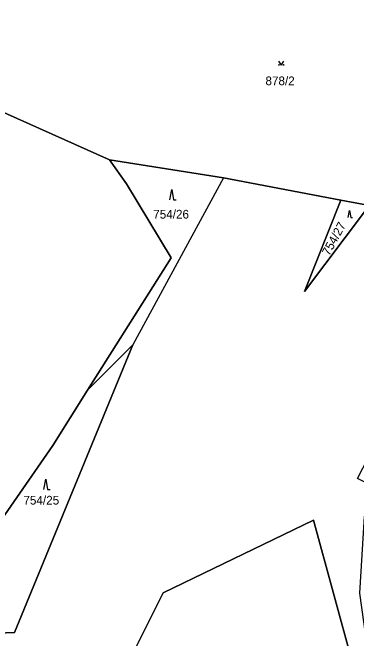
# Model space of a CAD drawing. Extents: x -598233 to -596890, y -1157848 to -1156431.
# Drawn here: x -597060.6 to -596993.7, y -1156904.1 to -1156782.2 of the extents above; entities that cross this region are included whole.
import ezdxf

# ---------------------------------------------------------------- set-up
doc = ezdxf.new("R2010")
doc.units = 0
for name, color, linetype in [('Level 1', 7, 'Continuous'), ('Level 4', 7, 'Continuous'), ('Level 5', 7, 'Continuous'), ('Level 60', 7, 'Continuous'), ('Vrstva 60', 7, 'Continuous')]:
    doc.layers.add(name, color=color, linetype=linetype)

msp = doc.modelspace()

# ---------------------------------------------------------------- linework, layer by layer
at = {"layer": 'Level 1'}
for points in [[(-597041.75, -1156810.91), (-597075.28, -1156795.94)], [(-597046, -1156855.77), (-597029.75, -1156830), (-597038.46, -1156815.6), (-597041.75, -1156810.91)], [(-597041.75, -1156810.91), (-597019.57, -1156814.43)], [(-597019.57, -1156814.43), (-597037.24, -1156846.9)], [(-597019.57, -1156814.43), (-596996.73, -1156818.73)], [(-596996.73, -1156818.73), (-597003.8, -1156836.55), (-596991.93, -1156820.77), (-596984.26, -1156821.09)], [(-596996.73, -1156818.73), (-596984.26, -1156821.09)], [(-597080.75, -1156903.68), (-597060.21, -1156902.91), (-597037.24, -1156846.9)], [(-597046, -1156855.77), (-597037.24, -1156846.9)], [(-597080.75, -1156903.68), (-597076.78, -1156901.12), (-597052.8, -1156866.54), (-597046, -1156855.77)], [(-596993.91, -1156920.24), (-596994.4, -1156909.07), (-597002.05, -1156881.08), (-597031.29, -1156895.2), (-597043.7, -1156920), (-597054.16, -1156933.55), (-597043.31, -1156937.64)]]:
    msp.add_lwpolyline(points, dxfattribs=at)
at = {"layer": 'Level 5'}
for points in [[(-597008.85, -1156791.72), (-597008.35, -1156792.47), (-597007.85, -1156791.72)], [(-597030.03, -1156818.66), (-597029.65, -1156816.66), (-597029.28, -1156818.66), (-597028.78, -1156818.66)], [(-596995.31, -1156822.15), (-596995.05, -1156820.79), (-596994.8, -1156822.15), (-596994.45, -1156822.15)], [(-597054.54, -1156875.07), (-597054.16, -1156873.07), (-597053.79, -1156875.07), (-597053.29, -1156875.07)]]:
    msp.add_lwpolyline(points, dxfattribs=at)
for centre in [(-597008.8, -1156792.42), (-597007.9, -1156792.42)]:
    msp.add_circle(centre, 0.05, dxfattribs=at)
at = {"layer": 'Level 60'}
msp.add_lwpolyline([(-596911.95, -1156765.45), (-596930.84, -1156792.95), (-596939.52, -1156809.57), (-596945.29, -1156821.53), (-596945.71, -1156828.34), (-596950.24, -1156827.49), (-596984.26, -1156821.09), (-596996.73, -1156818.73), (-597019.57, -1156814.43), (-597041.75, -1156810.91), (-597075.28, -1156795.94)], dxfattribs=at)
for points in [[(-597117.84, -1156918.4), (-597143.41, -1156935.39), (-597161.8, -1156940.1), (-597187.05, -1156915.58), (-597170.11, -1156879.03), (-597145.92, -1156860.66), (-597126.06, -1156836.22), (-597121.67, -1156828.56), (-597104.61, -1156798.72), (-597099.83, -1156794.63), (-597075.28, -1156795.94), (-597041.75, -1156810.91), (-597038.46, -1156815.6), (-597029.75, -1156830), (-597046, -1156855.77), (-597052.8, -1156866.54), (-597076.78, -1156901.12), (-597080.75, -1156903.68), (-597102.01, -1156917.6)], [(-597029.75, -1156830), (-597038.46, -1156815.6), (-597041.75, -1156810.91), (-597019.57, -1156814.43), (-597037.24, -1156846.9), (-597046, -1156855.77)], [(-596996.73, -1156818.73), (-596984.26, -1156821.09), (-596991.93, -1156820.77), (-597003.8, -1156836.55)], [(-597076.78, -1156901.12), (-597052.8, -1156866.54), (-597046, -1156855.77), (-597037.24, -1156846.9), (-597060.21, -1156902.91), (-597080.75, -1156903.68)], [(-597005.33, -1156936.23), (-597019.33, -1156940.28), (-597025.9, -1156940.9), (-597039.57, -1156938.57), (-597041.88, -1156936.23), (-597043.31, -1156937.64), (-597054.16, -1156933.55), (-597043.7, -1156920), (-597031.29, -1156895.2), (-597002.05, -1156881.08), (-596994.4, -1156909.07), (-596993.91, -1156920.24)]]:
    msp.add_lwpolyline(points, close=True, dxfattribs=at)
at = {"layer": 'Vrstva 60'}
for points in [[(-596991.57, -1156905.96), (-596993.06, -1156895.24), (-596992.12, -1156880.31), (-596988.68, -1156875.31), (-596993.5, -1156872.93), (-596982.31, -1156851.23), (-596981.54, -1156851.58), (-596978.84, -1156848.75), (-596972.13, -1156849.75), (-596970.99, -1156850.25), (-596953.9, -1156835.37), (-596950.24, -1156827.49), (-596984.26, -1156821.09), (-596991.93, -1156820.77), (-597003.8, -1156836.55), (-596996.73, -1156818.73), (-597019.57, -1156814.43), (-597037.24, -1156846.9), (-597060.21, -1156902.91), (-597080.75, -1156903.68), (-597102.01, -1156917.6)], [(-597043.7, -1156920), (-597031.29, -1156895.2), (-597002.05, -1156881.08), (-596994.4, -1156909.07)]]:
    msp.add_lwpolyline(points, dxfattribs=at)

# ---------------------------------------------------------------- texts
at = {"layer": 'Level 4'}
for s, p in [('878/2', (-597011.41, -1156796.38)), ('754/26', (-597033.24, -1156822.34)), ('754/25', (-597058.49, -1156878.02))]:
    msp.add_text(s, height=1.7, dxfattribs=at).set_placement(p)
msp.add_text('754/27', height=1.7, rotation=61.1752, dxfattribs=at).set_placement((-596999.03, -1156829.71))

doc.saveas('drawing.dxf')
